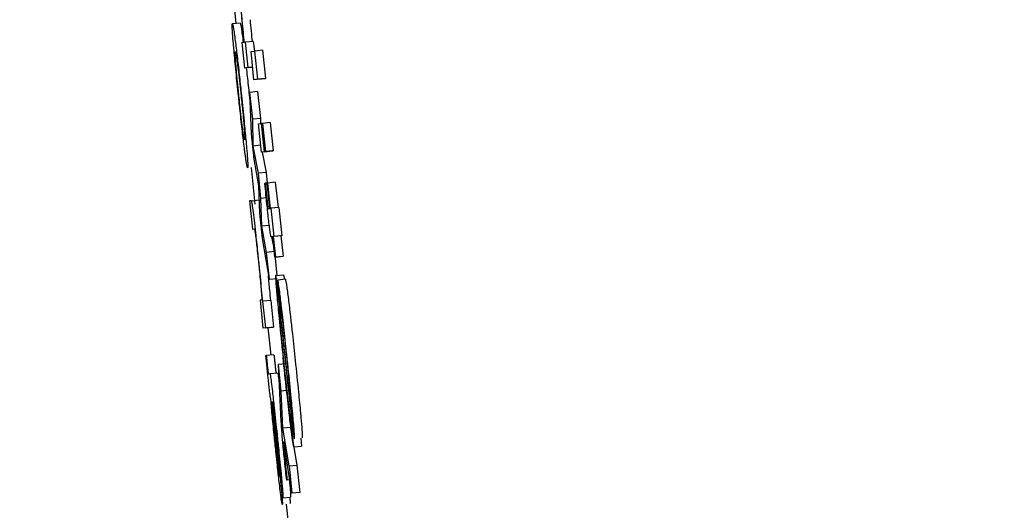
# Model space of a CAD drawing. Header units: inches. Extents: x 170 to 312, y 215 to 248.
# Tile 721 of 981: x 284.2426 to 284.2676, y 223.9163 to 223.9287. Entities that reach past the tile are written whole.
import ezdxf

# ---------------------------------------------------------------- set-up
doc = ezdxf.new("R2010")
doc.units = ezdxf.units.IN
doc.header["$LTSCALE"] = 0.25
doc.header["$MEASUREMENT"] = 0
doc.layers.add('ANNOTATIONS', color=1, linetype='Continuous')
doc.layers.add('MOTOR LH', color=7, linetype='Continuous')
doc.styles.add('ARIAL', font='arial.ttf', dxfattribs={"height": 0.09375})
doc.dimstyles.new('STANDARD$0', dxfattribs={"dimtxt": 0.09375, "dimasz": 0.09375, "dimexe": 0.03125, "dimexo": 0.046875, "dimgap": 0.09, "dimtad": 0, "dimtih": 1, "dimtoh": 1, "dimdec": 4, "dimzin": 0, "dimdsep": 46, "dimtxsty": 'ARIAL', "dimcen": 0.09, "dimadec": 0, "dimazin": 0, "dimtfac": 1, "dimtdec": 4, "dimtofl": 0, "dimtmove": 0, "dimatfit": 1, "dimfxl": 1, "dimtolj": 1, "dimtzin": 0, "dimarcsym": 0})

# ---------------------------------------------------------------- blocks, each defined once
blk = doc.blocks.new('*D105')
at = {"layer": 'ANNOTATIONS', "color": 0, "lineweight": -2, "transparency": 16777216}
for p, q in [((283.942864, 224.436735), (285.788826, 224.436735)), ((285.757576, 224.342985), (285.757576, 222.643354)), ((285.757576, 220.508863), (285.757576, 222.208494)), ((285.027051, 220.415113), (285.788826, 220.415113))]:
    blk.add_line(p, q, dxfattribs=at)
at = {"layer": 'ANNOTATIONS', "color": 0, "transparency": 16777216}
for points in [[(285.741951, 224.342985), (285.773201, 224.342985), (285.757576, 224.436735)], [(285.741951, 220.508863), (285.773201, 220.508863), (285.757576, 220.415113)]]:
    blk.add_solid(points, dxfattribs=at)
at = {"layer": 'defpoints', "color": 0, "transparency": 16777216}
for p in [(283.895989, 224.436735), (284.980176, 220.415113), (285.757576, 220.415113)]:
    blk.add_point(p, dxfattribs=at)
at = {"layer": 'ANNOTATIONS', "color": 0, "transparency": 16777216, "insert": (285.757576, 222.425924), "char_height": 0.09375, "attachment_point": 5, "style": 'ARIAL'}
blk.add_mtext('\\A1;OPENING\\PHEIGHT', dxfattribs=at)
blk = doc.blocks.new('*D106')
at = {"layer": 'ANNOTATIONS', "color": 0, "lineweight": -2, "transparency": 16777216}
for p, q in [((283.942864, 225.272719), (286.443815, 225.272719)), ((286.412565, 225.178969), (286.412565, 223.061346)), ((286.412565, 220.508863), (286.412565, 222.626486)), ((285.947395, 220.415113), (286.443815, 220.415113))]:
    blk.add_line(p, q, dxfattribs=at)
at = {"layer": 'ANNOTATIONS', "color": 0, "transparency": 16777216}
for points in [[(286.39694, 225.178969), (286.42819, 225.178969), (286.412565, 225.272719)], [(286.39694, 220.508863), (286.42819, 220.508863), (286.412565, 220.415113)]]:
    blk.add_solid(points, dxfattribs=at)
at = {"layer": 'defpoints', "color": 0, "transparency": 16777216}
for p in [(283.895989, 225.272719), (285.90052, 220.415113), (286.412565, 220.415113)]:
    blk.add_point(p, dxfattribs=at)
at = {"layer": 'ANNOTATIONS', "color": 0, "transparency": 16777216, "insert": (286.412565, 222.843916), "char_height": 0.09375, "attachment_point": 5, "style": 'ARIAL'}
blk.add_mtext('\\A1;TOTAL\\PHEIGHT', dxfattribs=at)

msp = doc.modelspace()

# ---------------------------------------------------------------- linework, layer by layer
at = {"layer": 'MOTOR LH'}
for p, q in [((284.248042, 223.929508), (284.248131, 223.92866)), ((284.248041, 223.92865), (284.248237, 223.928671)), ((284.248319, 223.928173), (284.248279, 223.928168)), ((284.248279, 223.928168), (284.248347, 223.927525)), ((284.248376, 223.92818), (284.248342, 223.928175)), ((284.248571, 223.9282), (284.248376, 223.92818)), ((284.248443, 223.927537), (284.248376, 223.92818)), ((284.248571, 223.9282), (284.248598, 223.927952)), ((284.248805, 223.927974), (284.248609, 223.927953)), ((284.248805, 223.927974), (284.24888, 223.927259)), ((284.248513, 223.927941), (284.248609, 223.927953)), ((284.248588, 223.927227), (284.248513, 223.927941)), ((284.248684, 223.927239), (284.248609, 223.927953)), ((284.248542, 223.927545), (284.248347, 223.927525)), ((284.248443, 223.927537), (284.248347, 223.927525)), ((284.248443, 223.927537), (284.248554, 223.927548)), ((284.248554, 223.927547), (284.248542, 223.927545)), ((284.248783, 223.927247), (284.248588, 223.927227)), ((284.248684, 223.927239), (284.248588, 223.927227)), ((284.248684, 223.927239), (284.24888, 223.927259)), ((284.24888, 223.927259), (284.248783, 223.927247)), ((284.248466, 223.926848), (284.248497, 223.926545)), ((284.248679, 223.926925), (284.248483, 223.926904)), ((284.248555, 223.926224), (284.248483, 223.926904)), ((284.248523, 223.925853), (284.248483, 223.926904)), ((284.248679, 223.926925), (284.248751, 223.926245)), ((284.248751, 223.926245), (284.248555, 223.926224)), ((284.248571, 223.925544), (284.248555, 223.926224)), ((284.248751, 223.926245), (284.248754, 223.926112)), ((284.248706, 223.926106), (284.248776, 223.926116)), ((284.248781, 223.925392), (284.248706, 223.926106)), ((284.248788, 223.926117), (284.248776, 223.926116)), ((284.248851, 223.925401), (284.248776, 223.926116)), ((284.248788, 223.926117), (284.248802, 223.926119)), ((284.248863, 223.925402), (284.248788, 223.926117)), ((284.248998, 223.926139), (284.248802, 223.926119)), ((284.248802, 223.926119), (284.248877, 223.925404)), ((284.248998, 223.926139), (284.249073, 223.925425)), ((284.24859, 223.92521), (284.248523, 223.925853)), ((284.248763, 223.925564), (284.248571, 223.925544)), ((284.248699, 223.924857), (284.248571, 223.925544)), ((284.248976, 223.925413), (284.248781, 223.925392)), ((284.248851, 223.925401), (284.248781, 223.925392)), ((284.248798, 223.925394), (284.248894, 223.924878)), ((284.248851, 223.925401), (284.249047, 223.925421)), ((284.249059, 223.925423), (284.248863, 223.925402)), ((284.248877, 223.925404), (284.248863, 223.925402)), ((284.248877, 223.925404), (284.249073, 223.925425)), ((284.249047, 223.925421), (284.248976, 223.925413)), ((284.249047, 223.925422), (284.249047, 223.925421)), ((284.249073, 223.925425), (284.249059, 223.925423)), ((284.248514, 223.925001), (284.248612, 223.924069)), ((284.248714, 223.924534), (284.24859, 223.92521)), ((284.248894, 223.924878), (284.248699, 223.924857)), ((284.248766, 223.924214), (284.248699, 223.924857)), ((284.248894, 223.924878), (284.248923, 223.924606)), ((284.248734, 223.923844), (284.248714, 223.924534)), ((284.248863, 223.924599), (284.248873, 223.924601)), ((284.248924, 223.924606), (284.248873, 223.924601)), ((284.248924, 223.924607), (284.248935, 223.924608)), ((284.248991, 223.923963), (284.248924, 223.924607)), ((284.24913, 223.924629), (284.248935, 223.924608)), ((284.248935, 223.924608), (284.249002, 223.923964)), ((284.24913, 223.924629), (284.249198, 223.923985)), ((284.248901, 223.924229), (284.248766, 223.924214)), ((284.248525, 223.92416), (284.248478, 223.924154)), ((284.248478, 223.924154), (284.248553, 223.923439)), ((284.248525, 223.92416), (284.24872, 223.924181)), ((284.248784, 223.923514), (284.248766, 223.924214)), ((284.249216, 223.923987), (284.24902, 223.923967)), ((284.249216, 223.923987), (284.249291, 223.923273)), ((284.248801, 223.923201), (284.248734, 223.923844)), ((284.248948, 223.923958), (284.248991, 223.923963)), ((284.249002, 223.923964), (284.24902, 223.923967)), ((284.24902, 223.923967), (284.249095, 223.923252)), ((284.24898, 223.923535), (284.248784, 223.923514)), ((284.24891, 223.922848), (284.248784, 223.923514)), ((284.248553, 223.923439), (284.248598, 223.923445)), ((284.249066, 223.923248), (284.249025, 223.923243)), ((284.249025, 223.923243), (284.249025, 223.923243)), ((284.249035, 223.923244), (284.249106, 223.922869)), ((284.249121, 223.922728), (284.249066, 223.923248)), ((284.249273, 223.923271), (284.249077, 223.92325)), ((284.249095, 223.923252), (284.249077, 223.92325)), ((284.249077, 223.92325), (284.249132, 223.922729)), ((284.249291, 223.923273), (284.249095, 223.923252)), ((284.249291, 223.923273), (284.249273, 223.923271)), ((284.249273, 223.923271), (284.249328, 223.92275)), ((284.248981, 223.922168), (284.248801, 223.923201)), ((284.249106, 223.922869), (284.24891, 223.922848)), ((284.248981, 223.922168), (284.24891, 223.922848)), ((284.249106, 223.922869), (284.249169, 223.922265)), ((284.249317, 223.922748), (284.249121, 223.922728)), ((284.249132, 223.922729), (284.249121, 223.922728)), ((284.249132, 223.922729), (284.249328, 223.92275)), ((284.249328, 223.92275), (284.249317, 223.922748)), ((284.249138, 223.922262), (284.249334, 223.922283)), ((284.248981, 223.922168), (284.249177, 223.922189)), ((284.249385, 223.922169), (284.24919, 223.922148)), ((284.24919, 223.922148), (284.249271, 223.92137)), ((284.248786, 223.921644), (284.248742, 223.921638)), ((284.248742, 223.921638), (284.248817, 223.920924)), ((284.248817, 223.92161), (284.248808, 223.921609)), ((284.249012, 223.921631), (284.248817, 223.92161)), ((284.248888, 223.920933), (284.248817, 223.92161)), ((284.249012, 223.921631), (284.249083, 223.920953)), ((284.249239, 223.921361), (284.24926, 223.921182)), ((284.249013, 223.920945), (284.248817, 223.920924)), ((284.248888, 223.920933), (284.248817, 223.920924)), ((284.248888, 223.920933), (284.249083, 223.920953)), ((284.24894, 223.920937), (284.249012, 223.920245)), ((284.249083, 223.920953), (284.249013, 223.920945)), ((284.248889, 223.920232), (284.2489, 223.920233)), ((284.249096, 223.920254), (284.2489, 223.920233)), ((284.249405, 223.920025), (284.249209, 223.920004)), ((284.24928, 223.919331), (284.249209, 223.920004)), ((284.249282, 223.918558), (284.249209, 223.920004)), ((284.248955, 223.919772), (284.24899, 223.919777)), ((284.24899, 223.919777), (284.249186, 223.919798)), ((284.249476, 223.919352), (284.24928, 223.919331)), ((284.249322, 223.91839), (284.24928, 223.919331)), ((284.249039, 223.919059), (284.249049, 223.91906)), ((284.249518, 223.918995), (284.249505, 223.919103)), ((284.249091, 223.918632), (284.249149, 223.91807)), ((284.249097, 223.918674), (284.249158, 223.918086)), ((284.2496, 223.917916), (284.249518, 223.918694)), ((284.249518, 223.91841), (284.249322, 223.91839)), ((284.249479, 223.917436), (284.249322, 223.91839)), ((284.249543, 223.918259), (284.249675, 223.917456)), ((284.249552, 223.916742), (284.249342, 223.918049)), ((284.249774, 223.918138), (284.249796, 223.917937)), ((284.2496, 223.917916), (284.249796, 223.917937)), ((284.249319, 223.916624), (284.249244, 223.917339)), ((284.249479, 223.917436), (284.249675, 223.917456)), ((284.249479, 223.917436), (284.249552, 223.916742)), ((284.249675, 223.917456), (284.249748, 223.916763)), ((284.249498, 223.91708), (284.249418, 223.917072)), ((284.249429, 223.917073), (284.249418, 223.917072)), ((284.249498, 223.91708), (284.249429, 223.917073)), ((284.249748, 223.916763), (284.249552, 223.916742)), ((284.249319, 223.916624), (284.249514, 223.916645)), ((284.249408, 223.916464), (284.249498, 223.915601))]:
    msp.add_line(p, q, dxfattribs=at)
for points, knots in [([(284.248292, 223.928729), (284.248285, 223.928797), (284.248268, 223.92897), (284.248249, 223.929154), (284.248237, 223.929265)], [0, 0, 0, 0, 0.393307, 1, 1, 1, 1]), ([(284.248242, 223.929116), (284.248251, 223.929026), (284.24827, 223.928844), (284.248296, 223.928574), (284.248306, 223.928447), (284.248312, 223.928375)], [0, 0, 0, 0, 0.301188, 0.603154, 1, 1, 1, 1]), ([(284.248342, 223.928175), (284.248335, 223.928255), (284.248321, 223.928418), (284.248302, 223.928624), (284.248292, 223.928729)], [0, 0, 0, 0, 0.491754, 1, 1, 1, 1]), ([(284.248488, 223.92875), (284.248497, 223.928651), (284.248517, 223.928444), (284.248531, 223.928281), (284.248538, 223.928196)], [0, 0, 0, 0, 0.4774698, 1, 1, 1, 1]), ([(284.248066, 223.928142), (284.248059, 223.928233), (284.24804, 223.92847), (284.248033, 223.928626), (284.248039, 223.928643), (284.248041, 223.92865)], [0, 0, 0, 0, 0.273074, 0.703269, 1, 1, 1, 1]), ([(284.248041, 223.92865), (284.248048, 223.928633), (284.248061, 223.928603), (284.248102, 223.928299), (284.248119, 223.92817)], [0, 0, 0, 0, 0.573935, 1, 1, 1, 1]), ([(284.248237, 223.928671), (284.248244, 223.928654), (284.248257, 223.928624), (284.248297, 223.92832), (284.248314, 223.928191)], [0, 0, 0, 0, 0.573906, 1, 1, 1, 1]), ([(284.248312, 223.928375), (284.248317, 223.928304), (284.248325, 223.928184), (284.24832, 223.928176), (284.248319, 223.928173)], [0, 0, 0, 0, 0.589004, 1, 1, 1, 1]), ([(284.248195, 223.926818), (284.248174, 223.927025), (284.248131, 223.927439), (284.248089, 223.927886), (284.248071, 223.928085), (284.248066, 223.928142)], [0, 0, 0, 0, 0.414961, 0.833053, 1, 1, 1, 1]), ([(284.248119, 223.92817), (284.248134, 223.928045), (284.248164, 223.927797), (284.248219, 223.927311), (284.248253, 223.926983), (284.24827, 223.926828)], [0, 0, 0, 0, 0.345006, 0.690035, 1, 1, 1, 1]), ([(284.248129, 223.927621), (284.248123, 223.927698), (284.248108, 223.927895), (284.248112, 223.927932), (284.248116, 223.927935), (284.248116, 223.927936)], [0, 0, 0, 0, 0.356193, 0.9028, 1, 1, 1, 1]), ([(284.248116, 223.927936), (284.248119, 223.927931), (284.248126, 223.92792), (284.248145, 223.927809), (284.248163, 223.927672), (284.248166, 223.927644)], [0, 0, 0, 0, 0.361, 0.873185, 1, 1, 1, 1]), ([(284.248206, 223.92682), (284.248194, 223.926937), (284.248169, 223.927173), (284.248144, 223.927447), (284.248133, 223.927574), (284.248129, 223.927621)], [0, 0, 0, 0, 0.385505, 0.773933, 1, 1, 1, 1]), ([(284.248166, 223.927644), (284.248175, 223.927573), (284.248193, 223.92743), (284.248227, 223.927132), (284.248249, 223.926925), (284.248259, 223.926822)], [0, 0, 0, 0, 0.336257, 0.673323, 1, 1, 1, 1]), ([(284.248392, 223.927529), (284.2484, 223.927458), (284.248424, 223.927243), (284.248449, 223.927006), (284.248466, 223.926848)], [0, 0, 0, 0, 0.333304, 1, 1, 1, 1]), ([(284.248345, 223.925494), (284.248328, 223.925628), (284.248296, 223.925897), (284.248242, 223.926381), (284.248209, 223.926692), (284.248195, 223.926818)], [0, 0, 0, 0, 0.3717838, 0.7443935, 1, 1, 1, 1]), ([(284.248297, 223.926016), (284.248287, 223.926097), (284.248267, 223.92626), (284.248234, 223.926556), (284.248214, 223.926746), (284.248206, 223.92682)], [0, 0, 0, 0, 0.378003, 0.757559, 1, 1, 1, 1]), ([(284.248259, 223.926822), (284.248275, 223.926677), (284.2483, 223.926432), (284.248329, 223.926126), (284.248348, 223.925902), (284.248358, 223.925732), (284.248353, 223.925716), (284.24835, 223.925706)], [0, 0, 0, 0, 0.203902, 0.343543, 0.483534, 0.683819, 1, 1, 1, 1]), ([(284.24827, 223.926828), (284.248293, 223.926608), (284.248334, 223.92621), (284.248377, 223.925757), (284.248395, 223.925561), (284.248401, 223.92549)], [0, 0, 0, 0, 0.43933, 0.796991, 1, 1, 1, 1]), ([(284.24835, 223.925706), (284.248347, 223.925712), (284.24834, 223.925723), (284.248322, 223.925827), (284.248304, 223.925966), (284.248297, 223.926016)], [0, 0, 0, 0, 0.389317, 0.780867, 1, 1, 1, 1]), ([(284.248426, 223.924992), (284.248419, 223.925009), (284.248407, 223.925038), (284.248371, 223.925286), (284.248349, 223.925458), (284.248345, 223.925494)], [0, 0, 0, 0, 0.521973, 0.900897, 1, 1, 1, 1]), ([(284.248401, 223.92549), (284.248408, 223.925397), (284.248427, 223.925166), (284.248433, 223.925015), (284.248428, 223.924999), (284.248426, 223.924992)], [0, 0, 0, 0, 0.280726, 0.704908, 1, 1, 1, 1]), ([(284.248916, 223.924082), (284.248908, 223.924158), (284.24889, 223.924331), (284.248873, 223.924503), (284.248863, 223.924599)], [0, 0, 0, 0, 0.439909, 1, 1, 1, 1]), ([(284.248873, 223.924601), (284.248878, 223.924557), (284.248887, 223.924469), (284.248896, 223.92438), (284.248901, 223.924336)], [0, 0, 0, 0, 0.499191, 1, 1, 1, 1]), ([(284.248901, 223.924336), (284.248904, 223.9243), (284.248913, 223.924219), (284.248924, 223.924118), (284.24893, 223.924067), (284.248932, 223.924052)], [0, 0, 0, 0, 0.3553662, 0.8102322, 1, 1, 1, 1]), ([(284.248687, 223.922865), (284.248669, 223.923028), (284.248639, 223.923309), (284.248598, 223.923679), (284.248565, 223.923945), (284.248537, 223.924133), (284.248529, 223.92415), (284.248525, 223.92416)], [0, 0, 0, 0, 0.218966, 0.377976, 0.537623, 0.720461, 1, 1, 1, 1]), ([(284.248963, 223.92365), (284.248956, 223.923718), (284.24894, 223.923859), (284.248924, 223.924006), (284.248916, 223.924082)], [0, 0, 0, 0, 0.4901237, 1, 1, 1, 1]), ([(284.248932, 223.924052), (284.248934, 223.924036), (284.248939, 223.923996), (284.248945, 223.923962), (284.248947, 223.923959), (284.248948, 223.923958)], [0, 0, 0, 0, 0.191763, 0.491081, 1, 1, 1, 1]), ([(284.249, 223.923348), (284.248995, 223.923388), (284.248984, 223.923465), (284.24897, 223.923589), (284.248963, 223.92365)], [0, 0, 0, 0, 0.514201, 1, 1, 1, 1]), ([(284.248598, 223.923445), (284.248601, 223.923439), (284.248606, 223.923428), (284.248624, 223.92331), (284.248644, 223.923149), (284.248668, 223.922931), (284.248685, 223.922774), (284.248695, 223.922684)], [0, 0, 0, 0, 0.3079795, 0.4810719, 0.6559274, 0.8045162, 1, 1, 1, 1]), ([(284.249025, 223.923243), (284.249023, 223.923245), (284.249019, 223.923248), (284.249013, 223.923266), (284.249004, 223.923321), (284.249, 223.923348)], [0, 0, 0, 0, 0.391031, 0.691586, 1, 1, 1, 1]), ([(284.24875, 223.92224), (284.248742, 223.922321), (284.248722, 223.922522), (284.2487, 223.922737), (284.248687, 223.922865)], [0, 0, 0, 0, 0.405408, 1, 1, 1, 1]), ([(284.248695, 223.922684), (284.248705, 223.92258), (284.248727, 223.92237), (284.248751, 223.922115), (284.248763, 223.921984), (284.248768, 223.921928)], [0, 0, 0, 0, 0.364047, 0.72743, 1, 1, 1, 1]), ([(284.248808, 223.921609), (284.2488, 223.921702), (284.248783, 223.921891), (284.248761, 223.922123), (284.24875, 223.92224)], [0, 0, 0, 0, 0.493669, 1, 1, 1, 1]), ([(284.248946, 223.92226), (284.248958, 223.922132), (284.24898, 223.921902), (284.248996, 223.921714), (284.249004, 223.92163)], [0, 0, 0, 0, 0.5547872, 1, 1, 1, 1]), ([(284.249138, 223.922262), (284.249137, 223.922247), (284.249133, 223.922216), (284.249151, 223.921975), (284.249168, 223.921775), (284.249174, 223.921713)], [0, 0, 0, 0, 0.406615, 0.81595, 1, 1, 1, 1]), ([(284.249177, 223.922032), (284.249171, 223.922078), (284.249154, 223.9222), (284.249143, 223.922256), (284.249139, 223.922261), (284.249138, 223.922262)], [0, 0, 0, 0, 0.307613, 0.815585, 1, 1, 1, 1]), ([(284.249334, 223.922283), (284.249338, 223.922279), (284.249342, 223.922275), (284.249355, 223.922178), (284.249357, 223.922166)], [0, 0, 0, 0, 0.8697204, 1, 1, 1, 1]), ([(284.249213, 223.921736), (284.249207, 223.921783), (284.249194, 223.921895), (284.249183, 223.921982), (284.249177, 223.922032)], [0, 0, 0, 0, 0.427952, 1, 1, 1, 1]), ([(284.249241, 223.921838), (284.249229, 223.921928), (284.249204, 223.922101), (284.249194, 223.922133), (284.24919, 223.922148)], [0, 0, 0, 0, 0.524237, 1, 1, 1, 1]), ([(284.249385, 223.922169), (284.24939, 223.922153), (284.249397, 223.922126), (284.249414, 223.922025), (284.249429, 223.921914), (284.249437, 223.921858)], [0, 0, 0, 0, 0.420324, 0.705127, 1, 1, 1, 1]), ([(284.248768, 223.921928), (284.248774, 223.921847), (284.248786, 223.92171), (284.248788, 223.921648), (284.248787, 223.921644), (284.248786, 223.921644)], [0, 0, 0, 0, 0.537511, 0.912211, 1, 1, 1, 1]), ([(284.249366, 223.92036), (284.24934, 223.920596), (284.249288, 223.921074), (284.249238, 223.921514), (284.249213, 223.921736)], [0, 0, 0, 0, 0.494718, 1, 1, 1, 1]), ([(284.249326, 223.921124), (284.249316, 223.921217), (284.249287, 223.921469), (284.249259, 223.921701), (284.249243, 223.921821), (284.249241, 223.921838)], [0, 0, 0, 0, 0.3362178, 0.9049084, 1, 1, 1, 1]), ([(284.249437, 223.921858), (284.249445, 223.921794), (284.249467, 223.921622), (284.249498, 223.921358), (284.249519, 223.921171), (284.249522, 223.921144)], [0, 0, 0, 0, 0.336476, 0.90573, 1, 1, 1, 1]), ([(284.249174, 223.921713), (284.24919, 223.921541), (284.249227, 223.921139), (284.249285, 223.920582), (284.24932, 223.920247), (284.249326, 223.920185)], [0, 0, 0, 0, 0.3811861, 0.886698, 1, 1, 1, 1]), ([(284.249245, 223.921121), (284.249238, 223.921194), (284.249225, 223.921342), (284.249216, 223.921466), (284.249218, 223.921478), (284.249219, 223.921484)], [0, 0, 0, 0, 0.347198, 0.696613, 1, 1, 1, 1]), ([(284.249219, 223.921484), (284.249221, 223.921479), (284.249224, 223.921469), (284.249234, 223.921395), (284.249239, 223.921361)], [0, 0, 0, 0, 0.530514, 1, 1, 1, 1]), ([(284.249271, 223.92137), (284.249278, 223.921337), (284.249289, 223.921289), (284.249314, 223.921094), (284.249325, 223.921), (284.249328, 223.92098)], [0, 0, 0, 0, 0.624663, 0.921074, 1, 1, 1, 1]), ([(284.24934, 223.920168), (284.249328, 223.920284), (284.249297, 223.920584), (284.249264, 223.920913), (284.249247, 223.921095), (284.249245, 223.921121)], [0, 0, 0, 0, 0.348912, 0.906699, 1, 1, 1, 1]), ([(284.24926, 223.921182), (284.249272, 223.921079), (284.249316, 223.920698), (284.249361, 223.92028), (284.249394, 223.919975)], [0, 0, 0, 0, 0.269653, 1, 1, 1, 1]), ([(284.249439, 223.920083), (284.249426, 223.920209), (284.2494, 223.920448), (284.249362, 223.920799), (284.249338, 223.921015), (284.249326, 223.921124)], [0, 0, 0, 0, 0.354555, 0.674553, 1, 1, 1, 1]), ([(284.249328, 223.92098), (284.249341, 223.920864), (284.249374, 223.920583), (284.249408, 223.920255), (284.249429, 223.920063)], [0, 0, 0, 0, 0.412185, 1, 1, 1, 1]), ([(284.249522, 223.921144), (284.249535, 223.921025), (284.249573, 223.92069), (284.24961, 223.920333), (284.249635, 223.920104)], [0, 0, 0, 0, 0.355645, 1, 1, 1, 1]), ([(284.248938, 223.919759), (284.248931, 223.919819), (284.248915, 223.919979), (284.248899, 223.920135), (284.248889, 223.920232)], [0, 0, 0, 0, 0.382123, 1, 1, 1, 1]), ([(284.2489, 223.920233), (284.248904, 223.920199), (284.248909, 223.920146), (284.248916, 223.92007), (284.24892, 223.92003), (284.248922, 223.92001)], [0, 0, 0, 0, 0.4881921, 0.7420954, 1, 1, 1, 1]), ([(284.249096, 223.920254), (284.249099, 223.920219), (284.249104, 223.920167), (284.249112, 223.920091), (284.249116, 223.920051), (284.249118, 223.92003)], [0, 0, 0, 0, 0.488228, 0.74209, 1, 1, 1, 1]), ([(284.249505, 223.919103), (284.249498, 223.919167), (284.249461, 223.919482), (284.249413, 223.919925), (284.249374, 223.920285), (284.249366, 223.92036)], [0, 0, 0, 0, 0.1656771, 0.826048, 1, 1, 1, 1]), ([(284.248922, 223.92001), (284.248925, 223.919985), (284.24893, 223.919939), (284.248937, 223.91988), (284.248943, 223.91983), (284.248951, 223.919778), (284.248953, 223.919775), (284.248955, 223.919772)], [0, 0, 0, 0, 0.140203, 0.256217, 0.372215, 0.556778, 1, 1, 1, 1]), ([(284.249118, 223.92003), (284.249121, 223.920005), (284.249126, 223.91996), (284.249132, 223.919901), (284.249139, 223.919851), (284.249146, 223.919799), (284.249149, 223.919795), (284.24915, 223.919793)], [0, 0, 0, 0, 0.140209, 0.256232, 0.372219, 0.556786, 1, 1, 1, 1]), ([(284.2496, 223.917916), (284.249593, 223.91794), (284.24958, 223.917981), (284.249539, 223.918278), (284.249485, 223.918729), (284.249411, 223.919389), (284.249356, 223.919899), (284.249326, 223.920185)], [0, 0, 0, 0, 0.2274455, 0.3895113, 0.5522432, 0.749091, 1, 1, 1, 1]), ([(284.249455, 223.919129), (284.249439, 223.919268), (284.249402, 223.919588), (284.249363, 223.919958), (284.24934, 223.920168)], [0, 0, 0, 0, 0.433106, 1, 1, 1, 1]), ([(284.249394, 223.919975), (284.24942, 223.919736), (284.249472, 223.919253), (284.249523, 223.918808), (284.249548, 223.918584)], [0, 0, 0, 0, 0.494897, 1, 1, 1, 1]), ([(284.249429, 223.920063), (284.249446, 223.919894), (284.249478, 223.919592), (284.249502, 223.919333), (284.249513, 223.919218)], [0, 0, 0, 0, 0.560444, 1, 1, 1, 1]), ([(284.249582, 223.918642), (284.249567, 223.918807), (284.249532, 223.919186), (284.249478, 223.919713), (284.249445, 223.920026), (284.249439, 223.920083)], [0, 0, 0, 0, 0.388172, 0.889047, 1, 1, 1, 1]), ([(284.249635, 223.920104), (284.249663, 223.919834), (284.249711, 223.919367), (284.249758, 223.91889), (284.249775, 223.918701), (284.249778, 223.918662)], [0, 0, 0, 0, 0.5224707, 0.9026668, 1, 1, 1, 1]), ([(284.249017, 223.919117), (284.249013, 223.919135), (284.249007, 223.919165), (284.24899, 223.919291), (284.248972, 223.91944), (284.248954, 223.919604), (284.248943, 223.91971), (284.248938, 223.919759)], [0, 0, 0, 0, 0.319039, 0.503679, 0.689593, 0.856837, 1, 1, 1, 1]), ([(284.24899, 223.919777), (284.248994, 223.919766), (284.249001, 223.919749), (284.249026, 223.919568), (284.249059, 223.919294), (284.249109, 223.918841), (284.249149, 223.918468), (284.249173, 223.918243)], [0, 0, 0, 0, 0.208173, 0.351517, 0.494835, 0.694303, 1, 1, 1, 1]), ([(284.249186, 223.919798), (284.24919, 223.919786), (284.249197, 223.919766), (284.249217, 223.919621), (284.249232, 223.919498), (284.249237, 223.919458)], [0, 0, 0, 0, 0.493129, 0.83266, 1, 1, 1, 1]), ([(284.24915, 223.917742), (284.249135, 223.917881), (284.249101, 223.91821), (284.249053, 223.918702), (284.249029, 223.918977), (284.249017, 223.919117)], [0, 0, 0, 0, 0.26727, 0.629533, 1, 1, 1, 1]), ([(284.249045, 223.918928), (284.249043, 223.918957), (284.249037, 223.91903), (284.249037, 223.919057), (284.249039, 223.919059), (284.249039, 223.919059)], [0, 0, 0, 0, 0.368455, 0.910327, 1, 1, 1, 1]), ([(284.249049, 223.91906), (284.249055, 223.918992), (284.249069, 223.918854), (284.249084, 223.918706), (284.249091, 223.918632)], [0, 0, 0, 0, 0.495343, 1, 1, 1, 1]), ([(284.249063, 223.919066), (284.249063, 223.919061), (284.249062, 223.919053), (284.249066, 223.918994), (284.24907, 223.918954), (284.249071, 223.91894)], [0, 0, 0, 0, 0.560963, 0.835938, 1, 1, 1, 1]), ([(284.249164, 223.918219), (284.249149, 223.918359), (284.249127, 223.918568), (284.249098, 223.918825), (284.249081, 223.91897), (284.249068, 223.919054), (284.249065, 223.919062), (284.249063, 223.919066)], [0, 0, 0, 0, 0.342854, 0.509816, 0.6784, 0.82401, 1, 1, 1, 1]), ([(284.249518, 223.918694), (284.249511, 223.918724), (284.2495, 223.918769), (284.249472, 223.918986), (284.249458, 223.919099), (284.249455, 223.919129)], [0, 0, 0, 0, 0.605519, 0.894139, 1, 1, 1, 1]), ([(284.249513, 223.919218), (284.249519, 223.919152), (284.249531, 223.919019), (284.249538, 223.918915), (284.249536, 223.918904), (284.249535, 223.9189)], [0, 0, 0, 0, 0.349946, 0.701546, 1, 1, 1, 1]), ([(284.249535, 223.9189), (284.249534, 223.918901), (284.249533, 223.918903), (284.249528, 223.918927), (284.249522, 223.91897), (284.249518, 223.918995)], [0, 0, 0, 0, 0.295919, 0.587635, 1, 1, 1, 1]), ([(284.249083, 223.91851), (284.249075, 223.918588), (284.24906, 223.918746), (284.24905, 223.918867), (284.249045, 223.918928)], [0, 0, 0, 0, 0.489757, 1, 1, 1, 1]), ([(284.249071, 223.91894), (284.249073, 223.918915), (284.249078, 223.918867), (284.249087, 223.918777), (284.249094, 223.918711), (284.249097, 223.918674)], [0, 0, 0, 0, 0.302051, 0.603532, 1, 1, 1, 1]), ([(284.249145, 223.917892), (284.249137, 223.917971), (284.249114, 223.918186), (284.249095, 223.918384), (284.249083, 223.91851)], [0, 0, 0, 0, 0.364573, 1, 1, 1, 1]), ([(284.249315, 223.918079), (284.24931, 223.91814), (284.249292, 223.918366), (284.249286, 223.918477), (284.249282, 223.918558)], [0, 0, 0, 0, 0.269654, 1, 1, 1, 1]), ([(284.249548, 223.918584), (284.249553, 223.918542), (284.249563, 223.918459), (284.249572, 223.918391), (284.249576, 223.918357)], [0, 0, 0, 0, 0.4933094, 1, 1, 1, 1]), ([(284.249615, 223.918122), (284.249617, 223.918137), (284.249621, 223.918165), (284.249605, 223.918386), (284.249588, 223.918573), (284.249582, 223.918642)], [0, 0, 0, 0, 0.425086, 0.786775, 1, 1, 1, 1]), ([(284.249778, 223.918662), (284.249788, 223.918547), (284.249808, 223.918315), (284.249816, 223.918163), (284.249813, 223.918148), (284.249811, 223.918142)], [0, 0, 0, 0, 0.368446, 0.73751, 1, 1, 1, 1]), ([(284.249173, 223.918243), (284.249187, 223.918108), (284.249223, 223.917765), (284.249265, 223.917344), (284.249286, 223.917113), (284.249292, 223.917051)], [0, 0, 0, 0, 0.319042, 0.817078, 1, 1, 1, 1]), ([(284.249576, 223.918357), (284.249582, 223.91831), (284.249599, 223.918187), (284.24961, 223.918128), (284.249614, 223.918123), (284.249615, 223.918122)], [0, 0, 0, 0, 0.306573, 0.799851, 1, 1, 1, 1]), ([(284.249149, 223.91807), (284.249162, 223.917944), (284.249183, 223.917733), (284.249209, 223.917477), (284.249219, 223.91737), (284.249222, 223.917332)], [0, 0, 0, 0, 0.486926, 0.817094, 1, 1, 1, 1]), ([(284.249158, 223.918086), (284.249176, 223.917906), (284.249214, 223.917542), (284.249248, 223.917198), (284.249265, 223.917025)], [0, 0, 0, 0, 0.495933, 1, 1, 1, 1]), ([(284.249244, 223.917339), (284.249244, 223.917348), (284.249246, 223.917364), (284.249237, 223.917479), (284.249222, 223.917651), (284.249197, 223.917907), (284.249176, 223.918106), (284.249164, 223.918219)], [0, 0, 0, 0, 0.224914, 0.38364, 0.542898, 0.741702, 1, 1, 1, 1]), ([(284.249367, 223.917547), (284.249359, 223.91763), (284.249341, 223.917796), (284.249325, 223.917972), (284.249317, 223.918056), (284.249315, 223.918079)], [0, 0, 0, 0, 0.421103, 0.84226, 1, 1, 1, 1]), ([(284.249342, 223.918049), (284.249344, 223.918014), (284.249347, 223.917942), (284.249354, 223.917836), (284.249357, 223.917782)], [0, 0, 0, 0, 0.498295, 1, 1, 1, 1]), ([(284.249203, 223.917367), (284.249195, 223.917437), (284.249176, 223.917596), (284.249156, 223.917785), (284.249145, 223.917892)], [0, 0, 0, 0, 0.437242, 1, 1, 1, 1]), ([(284.249255, 223.916801), (284.249245, 223.916877), (284.249223, 223.917066), (284.249186, 223.917401), (284.24916, 223.917642), (284.24915, 223.917742)], [0, 0, 0, 0, 0.285512, 0.705964, 1, 1, 1, 1]), ([(284.249357, 223.917782), (284.24936, 223.91775), (284.249364, 223.917697), (284.249376, 223.917575), (284.249384, 223.917496), (284.249388, 223.917455)], [0, 0, 0, 0, 0.4136043, 0.6934376, 1, 1, 1, 1]), ([(284.249418, 223.917072), (284.24941, 223.91715), (284.249393, 223.917307), (284.249376, 223.917467), (284.249367, 223.917547)], [0, 0, 0, 0, 0.497787, 1, 1, 1, 1]), ([(284.249232, 223.917168), (284.24923, 223.917175), (284.249226, 223.917187), (284.249214, 223.91728), (284.249206, 223.917345), (284.249203, 223.917367)], [0, 0, 0, 0, 0.491707, 0.824978, 1, 1, 1, 1]), ([(284.249222, 223.917332), (284.249226, 223.917292), (284.249232, 223.917211), (284.249234, 223.917171), (284.249232, 223.917169), (284.249232, 223.917168)], [0, 0, 0, 0, 0.412597, 0.826345, 1, 1, 1, 1]), ([(284.249388, 223.917455), (284.249391, 223.917428), (284.249396, 223.917374), (284.249405, 223.917295), (284.249411, 223.917243), (284.249414, 223.917217)], [0, 0, 0, 0, 0.338486, 0.668608, 1, 1, 1, 1]), ([(284.249265, 223.917025), (284.249271, 223.916962), (284.249286, 223.916794), (284.249296, 223.916677), (284.249302, 223.916603)], [0, 0, 0, 0, 0.371602, 1, 1, 1, 1]), ([(284.249292, 223.917051), (284.2493, 223.91696), (284.249316, 223.916777), (284.249323, 223.916644), (284.24932, 223.916631), (284.249319, 223.916624)], [0, 0, 0, 0, 0.344144, 0.688377, 1, 1, 1, 1]), ([(284.249414, 223.917217), (284.249416, 223.917199), (284.249421, 223.91715), (284.249426, 223.917102), (284.249429, 223.917073)], [0, 0, 0, 0, 0.387585, 1, 1, 1, 1]), ([(284.249487, 223.917072), (284.249495, 223.91698), (284.249511, 223.916798), (284.249519, 223.916665), (284.249516, 223.916651), (284.249514, 223.916645)], [0, 0, 0, 0, 0.344141, 0.688351, 1, 1, 1, 1]), ([(284.249306, 223.916453), (284.249303, 223.916463), (284.249296, 223.916482), (284.249275, 223.916636), (284.24926, 223.916759), (284.249255, 223.916801)], [0, 0, 0, 0, 0.446, 0.812832, 1, 1, 1, 1]), ([(284.249302, 223.916603), (284.249304, 223.916567), (284.249311, 223.916472), (284.249308, 223.91646), (284.249306, 223.916453)], [0, 0, 0, 0, 0.377554, 1, 1, 1, 1]), ([(284.249497, 223.916624), (284.2495, 223.916588), (284.249506, 223.916492), (284.249504, 223.916481), (284.249502, 223.916474)], [0, 0, 0, 0, 0.377597, 1, 1, 1, 1])]:
    msp.add_open_spline(points, degree=3, knots=knots, dxfattribs=at)

# ---------------------------------------------------------------- dimensions: what is measured, and where the dimension line sits
at = {"layer": 'ANNOTATIONS'}
for base, p1, p2, text, picture, middle in [((286.412565, 220.415113), (283.895989, 225.272719), (285.90052, 220.415113), 'TOTAL\\PHEIGHT', '*D106', (286.412565, 222.843916)), ((285.757576, 220.415113), (283.895989, 224.436735), (284.980176, 220.415113), 'OPENING\\PHEIGHT', '*D105', (285.757576, 222.425924))]:
    dim = msp.add_linear_dim(base=base, p1=p1, p2=p2, angle=90, text=text, dimstyle='STANDARD$0', dxfattribs=at)
    dim.commit()
    dim.dimension.update_dxf_attribs({"geometry": picture, "text_midpoint": middle})

doc.saveas('drawing.dxf')
